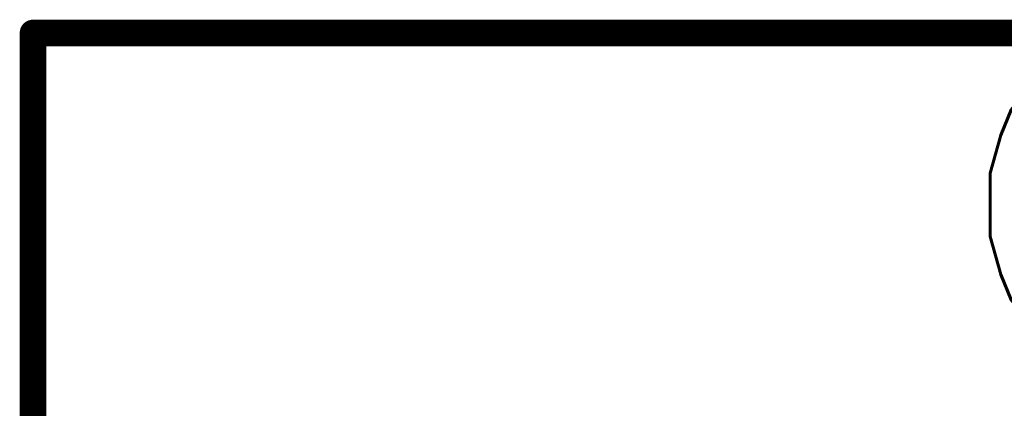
# Model space of a CAD drawing. Header units: millimetres. Extents: x -1.5 to 11.1, y -3 to 5.
# Tile 310 of 323: x 6.39 to 7.129, y -2.482 to -2.19. Entities that reach past the tile are written whole.
import ezdxf

# ---------------------------------------------------------------- set-up
doc = ezdxf.new("R2010")
doc.units = ezdxf.units.MM
doc.header["$MEASUREMENT"] = 0
doc.layers.add('Document', color=7, linetype='Continuous', true_color=0x7f7f00)
doc.styles.add('textstyle15', font='standard')

# ---------------------------------------------------------------- blocks, each defined once
blk = doc.blocks.new('PCB_F___30T_20G_16D_4003_1')
at = {"layer": 'Document'}
for points in [[(6.4, -2.2, 0.02, 0.02, 0), (9, -2.2, 0.02, 0.02, 0)], [(6.4, -2.5, 0.02, 0.02, 0), (6.4, -2.2, 0.02, 0.02, 0)], [(6.395, -2.2, 0.01, 0.01, -1), (6.405, -2.2, 0.01, 0.01, 0)], [(6.4, -2.205, 0.01, 0.01, -1), (6.4, -2.195, 0.01, 0.01, 0)]]:
    blk.add_lwpolyline(points, format="xyseb", dxfattribs=at)
for points in [[(6.395, -2.2, 0.01, 0.01, 1), (6.405, -2.2, 0.01, 0.01, 1)], [(6.395, -2.2, 0.01, 0.01, 1), (6.405, -2.2, 0.01, 0.01, 1)], [(6.3975, -2.195, 0.005, 0.005, 1), (6.4025, -2.195, 0.005, 0.005, 1)], [(6.3925, -2.2, 0.005, 0.005, 1), (6.3975, -2.2, 0.005, 0.005, 1)], [(6.3975, -2.205, 0.005, 0.005, 1), (6.4025, -2.205, 0.005, 0.005, 1)], [(6.4025, -2.2, 0.005, 0.005, 1), (6.4075, -2.2, 0.005, 0.005, 1)]]:
    blk.add_lwpolyline(points, format="xyseb", close=True, dxfattribs=at)
at = {"layer": 'Document', "style": 'textstyle15'}
blk.add_text('Guerrilla RF', height=0.2, rotation=360, dxfattribs=at).set_placement((7.095, -2.42904))

msp = doc.modelspace()

# ---------------------------------------------------------------- block references
msp.add_blockref('PCB_F___30T_20G_16D_4003_1', (0, 0))

doc.saveas('drawing.dxf')
